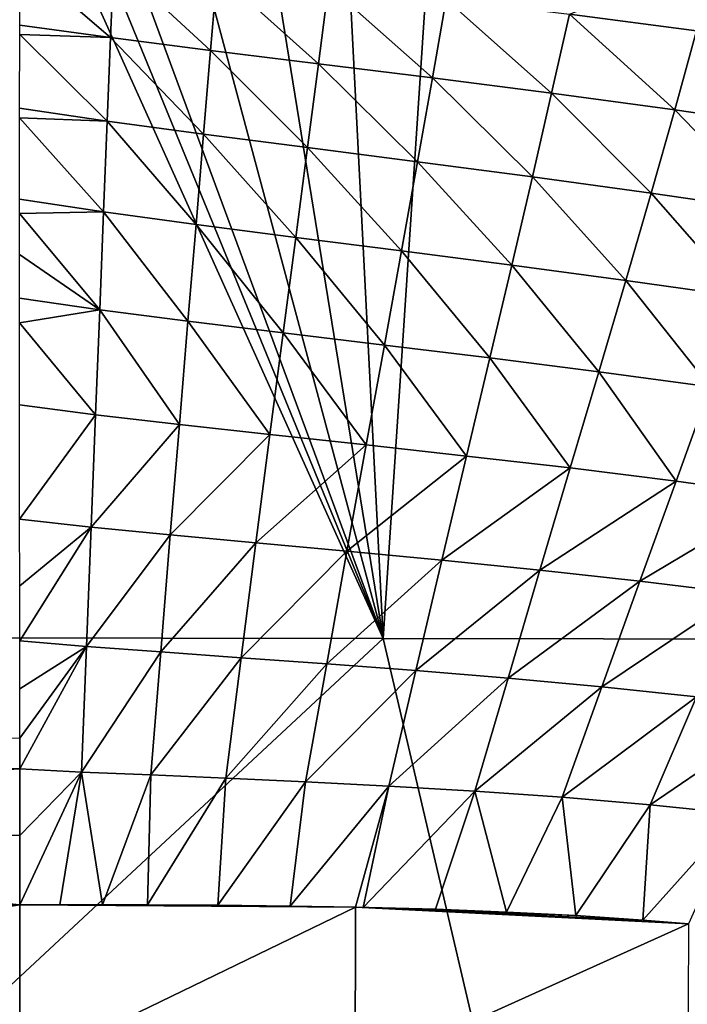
# Model space of a CAD drawing. Header units: metres. Extents: x -105 to 105, y -68 to 103.
# Tile 370 of 416: x 85.32 to 89.17, y 59.3 to 64.98. Entities that reach past the tile are written whole.
import ezdxf

# ---------------------------------------------------------------- set-up
doc = ezdxf.new("R2010")
doc.units = ezdxf.units.M
doc.layers.add('solid_FIT-BATH-150_SW0001_01', color=7, linetype='CONTINUOUS')

msp = doc.modelspace()

# ---------------------------------------------------------------- linework, layer by layer
at = {"layer": 'solid_FIT-BATH-150_SW0001_01'}
for points in [[(84.85498, 67.099075, 16.348959), (79.797249, 61.421703, 16.370808), (87.417076, 61.410976, 16.429522)], [(85.08477, 67.098717, 16.350405), (84.85498, 67.099075, 16.348959), (87.417076, 61.410976, 16.429522)], [(85.08477, 67.098717, 16.350405), (87.417076, 61.410976, 16.429522), (85.314659, 67.098358, 16.35186)], [(87.417076, 61.410976, 16.429522), (85.890892, 67.100014, 16.355515), (85.314659, 67.098358, 16.35186)], [(87.417076, 61.410976, 16.429522), (86.495079, 67.099152, 16.359426), (85.890892, 67.100014, 16.355515)], [(87.417076, 61.410976, 16.429522), (87.127197, 67.095772, 16.363607), (86.495079, 67.099152, 16.359426)], [(87.417076, 61.410976, 16.429522), (87.791061, 67.090935, 16.36808), (87.127197, 67.095772, 16.363607)], [(87.417076, 61.410976, 16.429522), (95.036903, 61.398209, 16.499418), (87.791061, 67.090935, 16.36808)], [(95.036903, 61.398209, 16.499418), (88.483688, 67.083801, 16.372845), (87.791061, 67.090935, 16.36808)], [(95.036903, 61.398209, 16.499418), (89.193069, 67.070999, 16.377872), (88.483688, 67.083801, 16.372845)], [(85.846291, 64.875816, -18.117573), (85.322121, 64.947716, -18.093565), (85.322166, 65.326286, -17.730648)], [(85.846291, 64.875816, -18.117573), (85.322166, 65.326286, -17.730648), (85.864243, 65.317123, -17.700027)], [(86.422585, 64.802086, -18.136282), (85.846291, 64.875816, -18.117573), (85.864243, 65.317123, -17.700027)], [(86.422585, 64.802086, -18.136282), (85.864243, 65.317123, -17.700027), (86.459923, 65.248322, -17.725103)], [(89.222763, 64.914665, -17.772339), (88.490204, 65.010254, -17.768333), (89.339043, 65.341576, -17.319769)], [(87.04335, 64.724991, -18.150023), (86.422585, 64.802086, -18.136282), (86.459923, 65.248322, -17.725103)], [(87.04335, 64.724991, -18.150023), (86.459923, 65.248322, -17.725103), (87.101349, 65.175331, -17.744816)], [(87.700905, 64.643143, -18.158985), (87.04335, 64.724991, -18.150023), (87.101349, 65.175331, -17.744816)], [(87.700905, 64.643143, -18.158985), (87.101349, 65.175331, -17.744816), (87.780701, 65.096527, -17.759209)], [(88.387657, 64.555122, -18.163363), (87.700905, 64.643143, -18.158985), (87.780701, 65.096527, -17.759209)], [(88.387657, 64.555122, -18.163363), (87.780701, 65.096527, -17.759209), (88.490204, 65.010254, -17.768333)], [(89.096687, 64.459206, -18.163361), (88.387657, 64.555122, -18.163363), (88.490204, 65.010254, -17.768333)], [(89.096687, 64.459206, -18.163361), (88.490204, 65.010254, -17.768333), (89.222763, 64.914665, -17.772339)], [(85.322113, 64.893738, -18.139973), (85.322121, 64.947716, -18.093565), (85.846291, 64.875816, -18.117573)], [(89.821426, 64.3535, -18.159184), (89.096687, 64.459206, -18.163361), (89.222763, 64.914665, -17.772339)], [(85.82679, 64.393867, -18.483564), (85.322098, 64.468491, -18.467159), (85.322113, 64.893738, -18.139973)], [(85.82679, 64.393867, -18.483564), (85.322113, 64.893738, -18.139973), (85.846291, 64.875816, -18.117573)], [(86.382133, 64.318779, -18.494555), (85.82679, 64.393867, -18.483564), (85.846291, 64.875816, -18.117573)], [(86.382133, 64.318779, -18.494555), (85.846291, 64.875816, -18.117573), (86.422585, 64.802086, -18.136282)], [(86.980629, 64.24102, -18.501173), (86.382133, 64.318779, -18.494555), (86.422585, 64.802086, -18.136282)], [(86.980629, 64.24102, -18.501173), (86.422585, 64.802086, -18.136282), (87.04335, 64.724991, -18.150023)], [(87.614746, 64.159378, -18.503752), (86.980629, 64.24102, -18.501173), (87.04335, 64.724991, -18.150023)], [(87.614746, 64.159378, -18.503752), (87.04335, 64.724991, -18.150023), (87.700905, 64.643143, -18.158985)], [(88.277054, 64.072624, -18.502625), (87.614746, 64.159378, -18.503752), (87.700905, 64.643143, -18.158985)], [(88.277054, 64.072624, -18.502625), (87.700905, 64.643143, -18.158985), (88.387657, 64.555122, -18.163363)], [(88.9608, 63.979118, -18.498032), (88.277054, 64.072624, -18.502625), (88.387657, 64.555122, -18.163363)], [(88.9608, 63.979118, -18.498032), (88.387657, 64.555122, -18.163363), (89.096687, 64.459206, -18.163361)], [(85.322098, 64.412117, -18.505959), (85.322098, 64.468491, -18.467159), (85.82679, 64.393867, -18.483564)], [(89.659592, 63.877041, -18.490183), (88.9608, 63.979118, -18.498032), (89.096687, 64.459206, -18.163361)], [(89.659592, 63.877041, -18.490183), (89.096687, 64.459206, -18.163361), (89.821426, 64.3535, -18.159184)], [(85.805748, 63.870827, -18.801653), (85.32209, 63.943615, -18.794041), (85.322098, 64.412117, -18.505959)], [(85.805748, 63.870827, -18.801653), (85.322098, 64.412117, -18.505959), (85.82679, 64.393867, -18.483564)], [(86.338593, 63.798386, -18.804346), (85.805748, 63.870827, -18.801653), (85.82679, 64.393867, -18.483564)], [(86.338593, 63.798386, -18.804346), (85.82679, 64.393867, -18.483564), (86.382133, 64.318779, -18.494555)], [(86.913223, 63.723778, -18.803377), (86.338593, 63.798386, -18.804346), (86.382133, 64.318779, -18.494555)], [(86.913223, 63.723778, -18.803377), (86.382133, 64.318779, -18.494555), (86.980629, 64.24102, -18.501173)], [(87.522278, 63.645927, -18.799206), (86.913223, 63.723778, -18.803377), (86.980629, 64.24102, -18.501173)], [(87.522278, 63.645927, -18.799206), (86.980629, 64.24102, -18.501173), (87.614746, 64.159378, -18.503752)], [(88.15844, 63.563705, -18.792274), (87.522278, 63.645927, -18.799206), (87.614746, 64.159378, -18.503752)], [(88.15844, 63.563705, -18.792274), (87.614746, 64.159378, -18.503752), (88.277054, 64.072624, -18.502625)], [(88.815132, 63.475559, -18.782867), (88.15844, 63.563705, -18.792274), (88.277054, 64.072624, -18.502625)], [(88.815132, 63.475559, -18.782867), (88.277054, 64.072624, -18.502625), (88.9608, 63.979118, -18.498032)], [(85.32209, 63.860832, -18.839235), (85.32209, 63.943615, -18.794041), (85.805748, 63.870827, -18.801653)], [(89.48613, 63.379719, -18.771177), (88.815132, 63.475559, -18.782867), (88.9608, 63.979118, -18.498032)], [(89.48613, 63.379719, -18.771177), (88.9608, 63.979118, -18.498032), (89.659592, 63.877041, -18.490183)], [(85.78318, 63.306267, -19.075537), (85.32209, 63.860832, -18.839235), (85.805748, 63.870827, -18.801653)], [(85.78318, 63.306267, -19.075537), (85.32209, 63.623886, -18.960348), (85.32209, 63.860832, -18.839235)], [(86.291969, 63.24065, -19.070208), (85.78318, 63.306267, -19.075537), (85.805748, 63.870827, -18.801653)], [(86.291969, 63.24065, -19.070208), (85.805748, 63.870827, -18.801653), (86.338593, 63.798386, -18.804346)], [(86.841179, 63.173164, -19.06193), (86.291969, 63.24065, -19.070208), (86.338593, 63.798386, -18.804346)], [(86.841179, 63.173164, -19.06193), (86.338593, 63.798386, -18.804346), (86.913223, 63.723778, -18.803377)], [(87.423531, 63.102791, -19.051258), (86.841179, 63.173164, -19.06193), (86.913223, 63.723778, -18.803377)], [(87.423531, 63.102791, -19.051258), (86.913223, 63.723778, -18.803377), (87.522278, 63.645927, -18.799206)], [(85.78318, 63.306267, -19.075537), (85.322075, 63.373844, -19.076118), (85.32209, 63.623886, -18.960348)], [(88.031845, 63.028454, -19.038727), (87.423531, 63.102791, -19.051258), (87.522278, 63.645927, -18.799206)], [(88.031845, 63.028454, -19.038727), (87.522278, 63.645927, -18.799206), (88.15844, 63.563705, -18.792274)], [(88.659691, 62.948658, -19.024645), (88.031845, 63.028454, -19.038727), (88.15844, 63.563705, -18.792274)], [(88.659691, 62.948658, -19.024645), (88.15844, 63.563705, -18.792274), (88.815132, 63.475559, -18.782867)], [(89.301033, 62.861679, -19.009205), (88.659691, 62.948658, -19.024645), (88.815132, 63.475559, -18.782867)], [(89.301033, 62.861679, -19.009205), (88.815132, 63.475559, -18.782867), (89.48613, 63.379719, -18.771177)], [(85.322067, 63.23085, -19.137316), (85.322075, 63.373844, -19.076118), (85.78318, 63.306267, -19.075537)], [(85.759117, 62.699707, -19.308987), (85.322067, 63.23085, -19.137316), (85.78318, 63.306267, -19.075537)], [(86.242355, 62.644035, -19.296875), (85.759117, 62.699707, -19.308987), (85.78318, 63.306267, -19.075537)], [(86.242355, 62.644035, -19.296875), (85.78318, 63.306267, -19.075537), (86.291969, 63.24065, -19.070208)], [(85.759117, 62.699707, -19.308987), (85.322037, 62.757599, -19.317055), (85.322067, 63.23085, -19.137316)], [(86.76458, 62.586632, -19.282372), (86.242355, 62.644035, -19.296875), (86.291969, 63.24065, -19.070208)], [(86.76458, 62.586632, -19.282372), (86.291969, 63.24065, -19.070208), (86.841179, 63.173164, -19.06193)], [(87.318611, 62.526508, -19.266104), (86.76458, 62.586632, -19.282372), (86.841179, 63.173164, -19.06193)], [(87.318611, 62.526508, -19.266104), (86.841179, 63.173164, -19.06193), (87.423531, 63.102791, -19.051258)], [(87.897362, 62.46262, -19.248678), (87.318611, 62.526508, -19.266104), (87.423531, 63.102791, -19.051258)], [(87.897362, 62.46262, -19.248678), (87.423531, 63.102791, -19.051258), (88.031845, 63.028454, -19.038727)], [(88.494553, 62.393513, -19.230429), (87.897362, 62.46262, -19.248678), (88.031845, 63.028454, -19.038727)], [(88.494553, 62.393513, -19.230429), (88.031845, 63.028454, -19.038727), (88.659691, 62.948658, -19.024645)], [(89.104332, 62.317505, -19.211559), (88.494553, 62.393513, -19.230429), (88.659691, 62.948658, -19.024645)], [(89.104332, 62.317505, -19.211559), (88.659691, 62.948658, -19.024645), (89.301033, 62.861679, -19.009205)], [(89.720833, 62.232929, -19.192266), (89.104332, 62.317505, -19.211559), (89.301033, 62.861679, -19.009205)], [(85.322075, 62.098488, -19.518816), (85.322037, 62.757599, -19.317055), (85.759117, 62.699707, -19.308987)], [(85.733688, 62.051521, -19.505672), (85.322075, 62.098488, -19.518816), (85.759117, 62.699707, -19.308987)], [(85.733688, 62.051521, -19.505672), (85.759117, 62.699707, -19.308987), (86.242355, 62.644035, -19.296875)], [(86.189911, 62.007473, -19.488773), (85.733688, 62.051521, -19.505672), (86.242355, 62.644035, -19.296875)], [(86.189911, 62.007473, -19.488773), (86.242355, 62.644035, -19.296875), (86.76458, 62.586632, -19.282372)], [(86.68364, 61.961773, -19.469772), (86.189911, 62.007473, -19.488773), (86.76458, 62.586632, -19.282372)], [(86.68364, 61.961773, -19.469772), (86.76458, 62.586632, -19.282372), (87.318611, 62.526508, -19.266104)], [(87.207756, 61.91346, -19.449348), (86.68364, 61.961773, -19.469772), (87.318611, 62.526508, -19.266104)], [(87.207756, 61.91346, -19.449348), (87.318611, 62.526508, -19.266104), (87.897362, 62.46262, -19.248678)], [(87.755241, 61.861534, -19.428148), (87.207756, 61.91346, -19.449348), (87.897362, 62.46262, -19.248678)], [(87.755241, 61.861534, -19.428148), (87.897362, 62.46262, -19.248678), (88.494553, 62.393513, -19.230429)], [(88.319969, 61.804581, -19.406549), (87.755241, 61.861534, -19.428148), (88.494553, 62.393513, -19.230429)], [(88.319969, 61.804581, -19.406549), (88.494553, 62.393513, -19.230429), (89.104332, 62.317505, -19.211559)], [(88.896263, 61.740974, -19.384783), (88.319969, 61.804581, -19.406549), (89.104332, 62.317505, -19.211559)], [(88.896263, 61.740974, -19.384783), (89.104332, 62.317505, -19.211559), (89.720833, 62.232929, -19.192266)], [(89.478455, 61.669098, -19.363083), (88.896263, 61.740974, -19.384783), (89.720833, 62.232929, -19.192266)], [(85.322121, 61.714008, -19.61537), (85.322075, 62.098488, -19.518816), (85.733688, 62.051521, -19.505672)], [(85.322182, 61.396389, -19.685354), (85.322121, 61.714008, -19.61537), (85.733688, 62.051521, -19.505672)], [(85.706978, 61.363811, -19.668951), (85.322182, 61.396389, -19.685354), (85.733688, 62.051521, -19.505672)], [(85.706978, 61.363811, -19.668951), (85.733688, 62.051521, -19.505672), (86.189911, 62.007473, -19.488773)], [(86.134811, 61.332436, -19.649426), (85.706978, 61.363811, -19.668951), (86.189911, 62.007473, -19.488773)], [(86.134811, 61.332436, -19.649426), (86.189911, 62.007473, -19.488773), (86.68364, 61.961773, -19.469772)], [(86.598618, 61.299458, -19.627855), (86.134811, 61.332436, -19.649426), (86.68364, 61.961773, -19.469772)], [(86.598618, 61.299458, -19.627855), (86.68364, 61.961773, -19.469772), (87.207756, 61.91346, -19.449348)], [(87.091301, 61.263973, -19.604927), (86.598618, 61.299458, -19.627855), (87.207756, 61.91346, -19.449348)], [(87.091301, 61.263973, -19.604927), (87.207756, 61.91346, -19.449348), (87.755241, 61.861534, -19.428148)], [(87.605896, 61.225033, -19.581295), (87.091301, 61.263973, -19.604927), (87.755241, 61.861534, -19.428148)], [(87.605896, 61.225033, -19.581295), (87.755241, 61.861534, -19.428148), (88.319969, 61.804581, -19.406549)], [(88.136414, 61.181278, -19.557371), (87.605896, 61.225033, -19.581295), (88.319969, 61.804581, -19.406549)], [(88.136414, 61.181278, -19.557371), (88.319969, 61.804581, -19.406549), (88.896263, 61.740974, -19.384783)], [(88.677368, 61.131138, -19.533438), (88.136414, 61.181278, -19.557371), (88.896263, 61.740974, -19.384783)], [(88.677368, 61.131138, -19.533438), (88.896263, 61.740974, -19.384783), (89.478455, 61.669098, -19.363083)], [(89.223274, 61.073048, -19.509775), (88.677368, 61.131138, -19.533438), (89.478455, 61.669098, -19.363083)], [(81.395935, 55.801025, 16.428226), (87.417076, 61.410976, 16.429522), (79.797249, 61.421703, 16.370808)], [(81.395935, 55.801025, 16.428226), (88.729195, 55.796703, 16.497967), (87.417076, 61.410976, 16.429522)], [(85.32225, 61.119652, -19.739992), (85.322182, 61.396389, -19.685354), (85.706978, 61.363811, -19.668951)], [(88.729195, 55.796703, 16.497967), (95.036903, 61.398209, 16.499418), (87.417076, 61.410976, 16.429522)], [(88.729195, 55.796703, 16.497967), (96.062462, 55.791603, 16.580244), (95.036903, 61.398209, 16.499418)], [(85.322327, 60.835594, -19.790588), (85.32225, 61.119652, -19.739992), (85.706978, 61.363811, -19.668951)], [(85.32238, 60.657593, -19.819693), (85.322327, 60.835594, -19.790588), (85.706978, 61.363811, -19.668951)], [(85.679047, 60.639809, -19.801874), (85.32238, 60.657593, -19.819693), (85.706978, 61.363811, -19.668951)], [(85.679047, 60.639809, -19.801874), (85.706978, 61.363811, -19.668951), (86.134811, 61.332436, -19.649426)], [(86.077187, 60.622936, -19.781204), (85.679047, 60.639809, -19.801874), (86.134811, 61.332436, -19.649426)], [(86.077187, 60.622936, -19.781204), (86.134811, 61.332436, -19.649426), (86.598618, 61.299458, -19.627855)], [(86.509727, 60.60445, -19.758558), (86.077187, 60.622936, -19.781204), (86.598618, 61.299458, -19.627855)], [(86.509727, 60.60445, -19.758558), (86.598618, 61.299458, -19.627855), (87.091301, 61.263973, -19.604927)], [(86.969574, 60.583481, -19.734545), (86.509727, 60.60445, -19.758558), (87.091301, 61.263973, -19.604927)], [(86.969574, 60.583481, -19.734545), (87.091301, 61.263973, -19.604927), (87.605896, 61.225033, -19.581295)], [(87.449783, 60.559113, -19.709753), (86.969574, 60.583481, -19.734545), (87.605896, 61.225033, -19.581295)], [(87.449783, 60.559113, -19.709753), (87.605896, 61.225033, -19.581295), (88.136414, 61.181278, -19.557371)], [(87.944489, 60.530037, -19.684597), (87.449783, 60.559113, -19.709753), (88.136414, 61.181278, -19.557371)], [(87.944489, 60.530037, -19.684597), (88.136414, 61.181278, -19.557371), (88.677368, 61.131138, -19.533438)], [(88.448395, 60.494736, -19.659397), (87.944489, 60.530037, -19.684597), (88.677368, 61.131138, -19.533438)], [(88.448395, 60.494736, -19.659397), (88.677368, 61.131138, -19.533438), (89.223274, 61.073048, -19.509775)], [(88.956215, 60.451706, -19.634474), (88.448395, 60.494736, -19.659397), (89.223274, 61.073048, -19.509775)], [(88.956215, 60.451706, -19.634474), (89.223274, 61.073048, -19.509775), (89.7687, 61.005424, -19.486662)], [(89.462692, 60.399418, -19.610144), (88.956215, 60.451706, -19.634474), (89.7687, 61.005424, -19.486662)], [(80.064636, 60.840214, -20.091141), (85.322327, 60.835594, -19.790588), (85.32238, 60.657593, -19.819693)], [(80.064636, 60.840214, -20.091141), (85.32238, 60.657593, -19.819693), (80.064636, 60.36665, -20.159637)], [(80.064636, 60.36665, -20.159637), (85.32238, 60.657593, -19.819693), (85.322502, 60.274307, -19.876143)], [(85.322502, 60.274307, -19.876143), (85.32238, 60.657593, -19.819693), (85.679047, 60.639809, -19.801874)], [(85.322639, 59.874832, -19.926897), (85.322502, 60.274307, -19.876143), (85.679047, 60.639809, -19.801874)], [(85.552864, 59.87495, -19.913795), (85.322639, 59.874832, -19.926897), (85.679047, 60.639809, -19.801874)], [(85.799461, 59.874836, -19.899761), (85.552864, 59.87495, -19.913795), (85.679047, 60.639809, -19.801874)], [(85.799461, 59.874836, -19.899761), (85.679047, 60.639809, -19.801874), (86.077187, 60.622936, -19.781204)], [(86.0588, 59.874214, -19.885023), (85.799461, 59.874836, -19.899761), (86.077187, 60.622936, -19.781204)], [(86.0588, 59.874214, -19.885023), (86.077187, 60.622936, -19.781204), (86.509727, 60.60445, -19.758558)], [(86.464485, 59.87183, -19.862043), (86.0588, 59.874214, -19.885023), (86.509727, 60.60445, -19.758558)], [(86.464485, 59.87183, -19.862043), (86.509727, 60.60445, -19.758558), (86.969574, 60.583481, -19.734545)], [(86.881126, 59.867153, -19.838577), (86.464485, 59.87183, -19.862043), (86.969574, 60.583481, -19.734545)], [(86.881126, 59.867153, -19.838577), (86.969574, 60.583481, -19.734545), (87.449783, 60.559113, -19.709753)], [(87.257584, 59.860523, -19.817526), (86.881126, 59.867153, -19.838577), (87.449783, 60.559113, -19.709753)], [(87.300606, 59.859589, -19.81513), (87.257584, 59.860523, -19.817526), (87.449783, 60.559113, -19.709753)], [(87.300606, 59.859589, -19.81513), (87.449783, 60.559113, -19.709753), (87.944489, 60.530037, -19.684597)], [(87.717796, 59.848289, -19.792023), (87.300606, 59.859589, -19.81513), (87.944489, 60.530037, -19.684597)], [(88.128235, 59.832516, -19.769527), (87.717796, 59.848289, -19.792023), (87.944489, 60.530037, -19.684597)], [(88.128235, 59.832516, -19.769527), (87.944489, 60.530037, -19.684597), (88.448395, 60.494736, -19.659397)], [(88.527634, 59.81184, -19.747885), (88.128235, 59.832516, -19.769527), (88.448395, 60.494736, -19.659397)], [(88.527634, 59.81184, -19.747885), (88.448395, 60.494736, -19.659397), (88.956215, 60.451706, -19.634474)], [(88.912796, 59.78603, -19.727266), (88.527634, 59.81184, -19.747885), (88.956215, 60.451706, -19.634474)], [(88.912796, 59.78603, -19.727266), (88.956215, 60.451706, -19.634474), (89.462692, 60.399418, -19.610144)], [(80.064636, 60.36665, -20.159637), (85.322639, 59.874832, -19.926897), (80.02533, 59.877789, -20.220507)], [(80.064636, 60.36665, -20.159637), (85.322502, 60.274307, -19.876143), (85.322639, 59.874832, -19.926897)], [(89.176521, 59.764481, -19.713308), (88.912796, 59.78603, -19.727266), (89.462692, 60.399418, -19.610144)], [(79.7071, 59.015347, -20.316771), (80.02533, 59.877789, -20.220507), (85.322639, 59.874832, -19.926897)], [(85.322716, 58.921875, -20.02071), (79.7071, 59.015347, -20.316771), (85.322639, 59.874832, -19.926897)], [(86.0588, 59.874214, -19.885023), (85.322639, 59.874832, -19.926897), (85.552864, 59.87495, -19.913795)], [(86.464485, 59.87183, -19.862043), (85.322639, 59.874832, -19.926897), (86.0588, 59.874214, -19.885023)], [(86.881126, 59.867153, -19.838577), (85.322639, 59.874832, -19.926897), (86.464485, 59.87183, -19.862043)], [(87.257584, 59.860523, -19.817526), (85.322639, 59.874832, -19.926897), (86.881126, 59.867153, -19.838577)], [(85.322716, 58.921875, -20.02071), (85.322639, 59.874832, -19.926897), (87.257584, 59.860523, -19.817526)], [(87.255577, 58.898014, -19.914703), (85.322716, 58.921875, -20.02071), (87.257584, 59.860523, -19.817526)], [(86.0588, 59.874214, -19.885023), (85.552864, 59.87495, -19.913795), (85.799461, 59.874836, -19.899761)], [(87.255577, 58.898014, -19.914703), (87.257584, 59.860523, -19.817526), (89.176521, 59.764481, -19.713308)], [(87.717796, 59.848289, -19.792023), (87.257584, 59.860523, -19.817526), (87.300606, 59.859589, -19.81513)], [(88.128235, 59.832516, -19.769527), (87.257584, 59.860523, -19.817526), (87.717796, 59.848289, -19.792023)], [(88.527634, 59.81184, -19.747885), (87.257584, 59.860523, -19.817526), (88.128235, 59.832516, -19.769527)], [(88.912796, 59.78603, -19.727266), (87.257584, 59.860523, -19.817526), (88.527634, 59.81184, -19.747885)], [(89.176521, 59.764481, -19.713308), (87.257584, 59.860523, -19.817526), (88.912796, 59.78603, -19.727266)], [(89.172607, 58.811314, -19.807823), (87.255577, 58.898014, -19.914703), (89.176521, 59.764481, -19.713308)]]:
    msp.add_3dface(points, dxfattribs=at)

doc.saveas('drawing.dxf')
